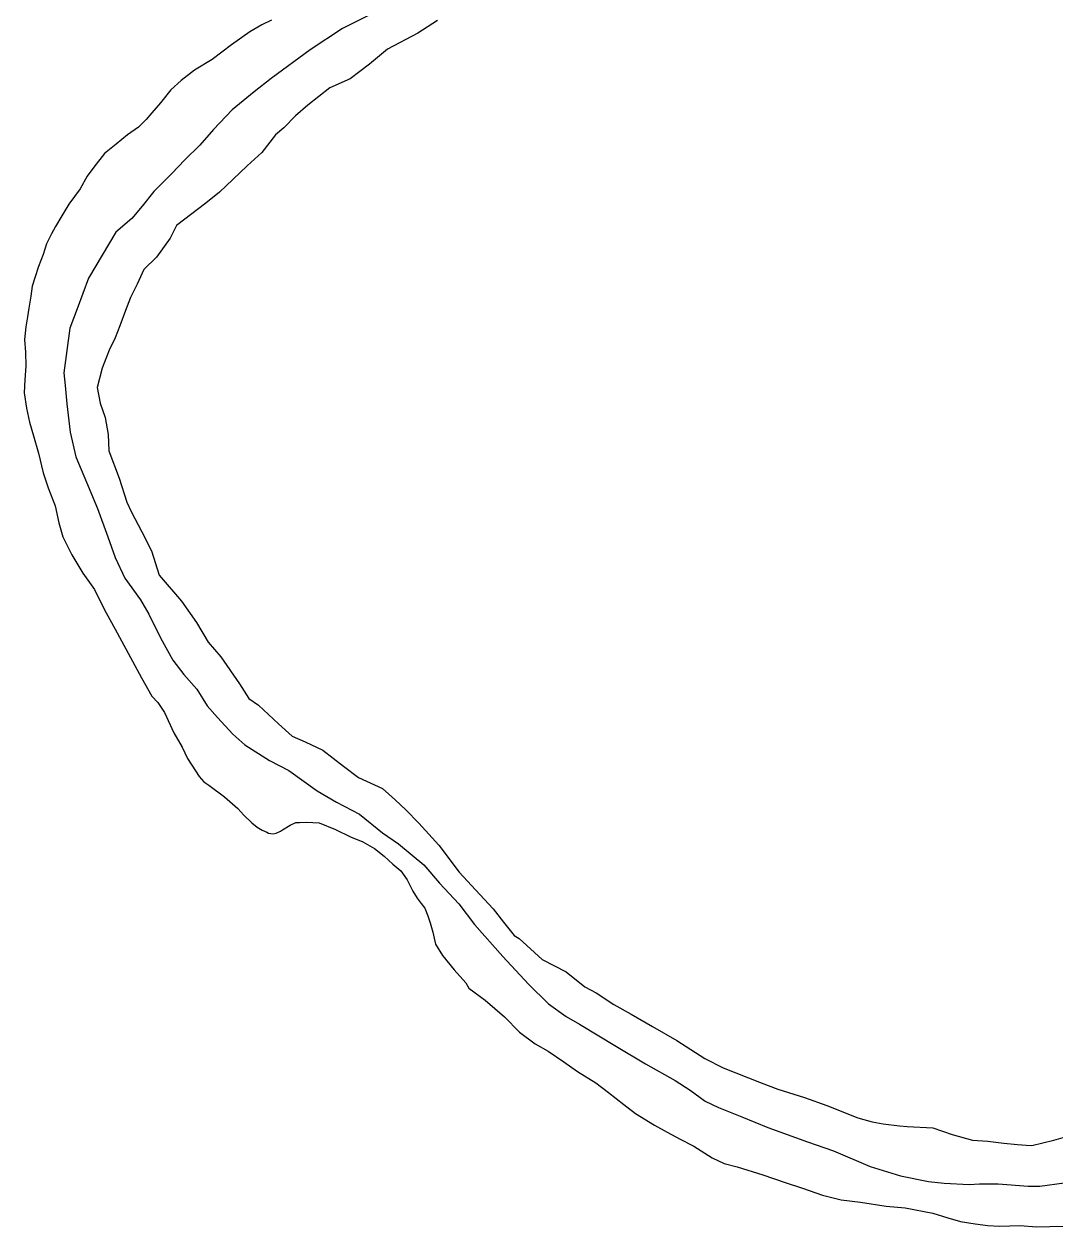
# Model space of a CAD drawing. Extents: x 31699 to 244310, y -8841 to 11474.
# Drawn here: x 147707.6 to 147902, y 1168.7 to 1395.4 of the extents above; entities that cross this region are included whole.
import ezdxf

# ---------------------------------------------------------------- set-up
doc = ezdxf.new("R2010")
doc.units = 0
doc.layers.add('R_Draft', color=7, linetype='Continuous')
doc.layers.add('R_Logo', color=7, linetype='Continuous')

msp = doc.modelspace()

# ---------------------------------------------------------------- linework, layer by layer
at = {"layer": 'R_Draft'}
for points in [[(147754.27, 1396.15), (147752.47, 1395.27), (147750.21, 1393.93), (147746.75, 1391.52), (147743.1, 1388.77), (147739.77, 1386.76), (147737.24, 1384.81), (147735.32, 1383), (147733.32, 1380.59), (147731.73, 1378.72), (147730.67, 1377.45), (147729.21, 1375.97), (147727.14, 1374.57), (147725.02, 1372.82), (147722.82, 1371.02), (147720.76, 1368.47), (147719.5, 1366.73), (147718.18, 1364.39)], [(147754.27, 1396.15), (147752.47, 1395.27), (147750.21, 1393.93), (147746.75, 1391.52), (147743.1, 1388.77), (147739.77, 1386.76), (147737.24, 1384.81), (147735.32, 1383), (147733.32, 1380.59), (147731.73, 1378.72), (147730.67, 1377.45), (147729.21, 1375.97), (147727.14, 1374.57), (147725.02, 1372.82), (147722.82, 1371.02), (147720.76, 1368.47), (147719.5, 1366.73), (147718.18, 1364.39)], [(147785.59, 1396.09), (147781.86, 1393.68), (147776.14, 1390.72), (147772.75, 1387.84), (147769.09, 1385.1), (147765.3, 1383.42), (147761.11, 1380.13), (147758.79, 1378.12), (147756.59, 1375.85), (147755.06, 1374.57), (147752.47, 1371.23), (147749.68, 1368.68), (147747.02, 1366.13), (147744.5, 1363.72), (147741.91, 1361.65)], [(147785.59, 1396.09), (147781.86, 1393.68), (147776.14, 1390.72), (147772.75, 1387.84), (147769.09, 1385.1), (147765.3, 1383.42), (147761.11, 1380.13), (147758.79, 1378.12), (147756.59, 1375.85), (147755.06, 1374.57), (147752.47, 1371.23), (147749.68, 1368.68), (147747.02, 1366.13), (147744.5, 1363.72), (147741.91, 1361.65)], [(147718.18, 1364.39), (147716.05, 1361.51), (147714.73, 1359.31), (147713.53, 1357.3), (147712.8, 1355.89), (147711.88, 1354.02), (147711.22, 1352.02), (147710.36, 1349.74), (147709.63, 1347.6), (147709.17, 1346), (147708.9, 1344.13), (147708.51, 1341.86), (147708.25, 1340.25), (147707.99, 1338.38), (147707.73, 1335.97), (147707.87, 1333.57), (147707.94, 1330.97), (147707.75, 1328.36), (147707.62, 1325.96), (147708.1, 1323.02), (147708.64, 1320.41), (147709.38, 1317.81), (147710.32, 1314.54), (147711.2, 1310.87), (147712.2, 1308), (147713.48, 1304.66), (147714.16, 1301.46), (147714.96, 1298.79), (147716.64, 1295.39), (147718.71, 1291.92), (147720.92, 1288.85), (147722.73, 1285.18), (147725.21, 1280.71), (147727.28, 1276.84), (147729.76, 1272.24), (147731.7, 1268.77), (147732.84, 1267.57), (147734.11, 1265.71), (147735.86, 1261.84), (147737.46, 1259.17), (147738.47, 1257.03), (147739.94, 1254.7), (147740.61, 1253.63), (147741.54, 1252.63), (147742.48, 1251.97), (147745.42, 1249.77), (147747.96, 1247.57), (147749.09, 1246.37), (147750.56, 1244.91), (147751.56, 1244.11), (147752.5, 1243.51), (147753.37, 1243.11), (147753.7, 1242.98), (147754.57, 1242.85), (147755.17, 1242.98), (147755.96, 1243.32), (147756.36, 1243.59), (147757.83, 1244.46), (147758.89, 1244.93), (147759.56, 1244.93), (147760.89, 1245), (147763.29, 1244.87), (147766.36, 1243.61), (147769.16, 1242.28), (147771.5, 1241.29), (147773.7, 1240.03), (147775.5, 1238.63), (147777.17, 1237.1), (147778.64, 1235.83), (147779.84, 1234.16), (147780.92, 1232.03), (147781.72, 1230.69), (147782.52, 1229.69), (147783.19, 1228.83), (147783.73, 1227.36), (147784.2, 1226.03), (147784.67, 1224.29), (147785.21, 1222.02), (147786.55, 1219.89), (147788.69, 1217.22), (147790.89, 1214.75), (147791.5, 1213.75), (147794.57, 1211.49), (147798.24, 1208.36), (147801.05, 1205.43), (147803.99, 1203.23), (147806.45, 1201.84), (147809.39, 1199.84), (147812, 1198.04), (147815.4, 1195.91), (147817.8, 1194.05), (147820.74, 1191.79), (147822.88, 1190.12), (147826.48, 1187.93), (147828.89, 1186.6), (147831.36, 1185.27), (147833.89, 1183.94), (147837.36, 1181.74), (147839.63, 1180.68), (147842.1, 1180.09), (147846.9, 1178.56)], [(147718.18, 1364.39), (147716.05, 1361.51), (147714.73, 1359.31), (147713.53, 1357.3), (147712.8, 1355.89), (147711.88, 1354.02), (147711.22, 1352.02), (147710.36, 1349.74), (147709.63, 1347.6), (147709.17, 1346), (147708.9, 1344.13), (147708.51, 1341.86), (147708.25, 1340.25), (147707.99, 1338.38), (147707.73, 1335.97), (147707.87, 1333.57), (147707.94, 1330.97), (147707.75, 1328.36), (147707.62, 1325.96), (147708.1, 1323.02), (147708.64, 1320.41), (147709.38, 1317.81), (147710.32, 1314.54), (147711.2, 1310.87), (147712.2, 1308), (147713.48, 1304.66), (147714.16, 1301.46), (147714.96, 1298.79), (147716.64, 1295.39), (147718.71, 1291.92), (147720.92, 1288.85), (147722.73, 1285.18), (147725.21, 1280.71), (147727.28, 1276.84), (147729.76, 1272.24), (147731.7, 1268.77), (147732.84, 1267.57), (147734.11, 1265.71), (147735.86, 1261.84), (147737.46, 1259.17), (147738.47, 1257.03), (147739.94, 1254.7), (147740.61, 1253.63), (147741.54, 1252.63), (147742.48, 1251.97), (147745.42, 1249.77), (147747.96, 1247.57), (147749.09, 1246.37), (147750.56, 1244.91), (147751.56, 1244.11), (147752.5, 1243.51), (147753.37, 1243.11), (147753.7, 1242.98), (147754.57, 1242.85), (147755.17, 1242.98), (147755.96, 1243.32), (147756.36, 1243.59), (147757.83, 1244.46), (147758.89, 1244.93), (147759.56, 1244.93), (147760.89, 1245), (147763.29, 1244.87), (147766.36, 1243.61), (147769.16, 1242.28), (147771.5, 1241.29), (147773.7, 1240.03), (147775.5, 1238.63), (147777.17, 1237.1), (147778.64, 1235.83), (147779.84, 1234.16), (147780.92, 1232.03), (147781.72, 1230.69), (147782.52, 1229.69), (147783.19, 1228.83), (147783.73, 1227.36), (147784.2, 1226.03), (147784.67, 1224.29), (147785.21, 1222.02), (147786.55, 1219.89), (147788.69, 1217.22), (147790.89, 1214.75), (147791.5, 1213.75), (147794.57, 1211.49), (147798.24, 1208.36), (147801.05, 1205.43), (147803.99, 1203.23), (147806.45, 1201.84), (147809.39, 1199.84), (147812, 1198.04), (147815.4, 1195.91), (147817.8, 1194.05), (147820.74, 1191.79), (147822.88, 1190.12), (147826.48, 1187.93), (147828.89, 1186.6), (147831.36, 1185.27), (147833.89, 1183.94), (147837.36, 1181.74), (147839.63, 1180.68), (147842.1, 1180.09), (147846.9, 1178.56)], [(147741.91, 1361.65), (147736.39, 1357.49), (147735.19, 1355.08), (147732.61, 1351.47), (147730.21, 1349.19), (147728.96, 1346.38), (147727.7, 1343.91), (147726.77, 1341.43), (147725.71, 1338.56), (147724.79, 1336.29), (147723.66, 1333.95), (147723.26, 1332.81), (147722.34, 1330.6), (147721.41, 1326.93), (147721.95, 1323.99), (147722.9, 1321.25), (147723.5, 1318.05), (147723.58, 1314.98), (147725.53, 1309.84), (147727, 1305.3), (147727.81, 1303.56), (147729.82, 1299.76), (147731.63, 1296.16), (147733.11, 1291.55), (147737.32, 1286.69), (147740.13, 1282.62), (147742.34, 1278.95), (147744.74, 1276.15), (147748.22, 1271.09), (147750.03, 1268.35), (147751.83, 1267.09), (147755.57, 1263.56), (147758.18, 1261.23), (147760.65, 1260.16), (147763.98, 1258.57), (147767.86, 1255.57), (147770.66, 1253.44), (147775.2, 1251.38), (147777.6, 1249.25), (147779.61, 1247.32), (147782.08, 1244.86), (147785.82, 1240.66), (147789.64, 1235.59), (147793.58, 1231.39), (147796.05, 1228.66), (147797.99, 1226.19), (147800.06, 1223.66), (147801, 1223.13), (147805.34, 1219.13), (147809.81, 1216.81), (147813.35, 1214.01), (147815.49, 1212.88), (147818.82, 1210.68), (147822.09, 1208.82), (147826.1, 1206.5), (147830.7, 1203.9), (147835.98, 1200.51), (147839.45, 1198.71), (147846.58, 1195.93), (147849.72, 1194.73), (147854.79, 1193.14), (147858.99, 1191.62), (147864.86, 1189.3), (147867.53, 1188.57), (147869.6, 1188.17), (147872.66, 1187.78), (147874.13, 1187.65), (147878.99, 1187.39), (147882.59, 1186.14), (147886.46, 1185.08), (147889.33, 1184.88), (147892.33, 1184.56), (147894.93, 1184.3), (147896.59, 1184.17), (147897.66, 1184.1), (147901.79, 1185.12), (147908.38, 1187)], [(147741.91, 1361.65), (147736.39, 1357.49), (147735.19, 1355.08), (147732.61, 1351.47), (147730.21, 1349.19), (147728.96, 1346.38), (147727.7, 1343.91), (147726.77, 1341.43), (147725.71, 1338.56), (147724.79, 1336.29), (147723.66, 1333.95), (147723.26, 1332.81), (147722.34, 1330.6), (147721.41, 1326.93), (147721.95, 1323.99), (147722.9, 1321.25), (147723.5, 1318.05), (147723.58, 1314.98), (147725.53, 1309.84), (147727, 1305.3), (147727.81, 1303.56), (147729.82, 1299.76), (147731.63, 1296.16), (147733.11, 1291.55), (147737.32, 1286.69), (147740.13, 1282.62), (147742.34, 1278.95), (147744.74, 1276.15), (147748.22, 1271.09), (147750.03, 1268.35), (147751.83, 1267.09), (147755.57, 1263.56), (147758.18, 1261.23), (147760.65, 1260.16), (147763.98, 1258.57), (147767.86, 1255.57), (147770.66, 1253.44), (147775.2, 1251.38), (147777.6, 1249.25), (147779.61, 1247.32), (147782.08, 1244.86), (147785.82, 1240.66), (147789.64, 1235.59), (147793.58, 1231.39), (147796.05, 1228.66), (147797.99, 1226.19), (147800.06, 1223.66), (147801, 1223.13), (147805.34, 1219.13), (147809.81, 1216.81), (147813.35, 1214.01), (147815.49, 1212.88), (147818.82, 1210.68), (147822.09, 1208.82), (147826.1, 1206.5), (147830.7, 1203.9), (147835.98, 1200.51), (147839.45, 1198.71), (147846.58, 1195.93), (147849.72, 1194.73), (147854.79, 1193.14), (147858.99, 1191.62), (147864.86, 1189.3), (147867.53, 1188.57), (147869.6, 1188.17), (147872.66, 1187.78), (147874.13, 1187.65), (147878.99, 1187.39), (147882.59, 1186.14), (147886.46, 1185.08), (147889.33, 1184.88), (147892.33, 1184.56), (147894.93, 1184.3), (147896.59, 1184.17), (147897.66, 1184.1), (147901.79, 1185.12), (147908.38, 1187)], [(147846.9, 1178.56), (147851.1, 1177.1), (147854.37, 1176.04), (147858.17, 1174.72), (147861.71, 1173.86), (147865.31, 1173.4), (147870.17, 1172.68), (147873.77, 1172.35), (147878.97, 1171.36), (147881.77, 1170.44), (147884.17, 1169.77), (147886.97, 1169.31), (147889.31, 1168.99), (147891.51, 1168.86), (147895.44, 1169), (147898.5, 1168.74), (147901.03, 1168.82), (147904.17, 1168.89)], [(147846.9, 1178.56), (147851.1, 1177.1), (147854.37, 1176.04), (147858.17, 1174.72), (147861.71, 1173.86), (147865.31, 1173.4), (147870.17, 1172.68), (147873.77, 1172.35), (147878.97, 1171.36), (147881.77, 1170.44), (147884.17, 1169.77), (147886.97, 1169.31), (147889.31, 1168.99), (147891.51, 1168.86), (147895.44, 1169), (147898.5, 1168.74), (147901.03, 1168.82), (147904.17, 1168.89)]]:
    msp.add_lwpolyline(points, dxfattribs=at)
at = {"layer": 'R_Logo'}
for points in [[(147774.32, 1397.93), (147767.67, 1394.58), (147761.55, 1390.55), (147754.23, 1385.19), (147751.04, 1382.64), (147746.85, 1379.23), (147743.33, 1375.54), (147740.74, 1372.6), (147737.95, 1369.85), (147735.49, 1367.24), (147732.1, 1363.89), (147729.91, 1361.08), (147727.92, 1358.8), (147724.93, 1356.19), (147719.76, 1347.56), (147717.64, 1341.75), (147716.25, 1338.13), (147715.14, 1329.72), (147715.35, 1327.31), (147715.69, 1323.84), (147716.31, 1318.5), (147717.39, 1313.89), (147719.4, 1309.09), (147721.48, 1304.15), (147723.42, 1298.81), (147724.83, 1294.87), (147726.64, 1291), (147729.59, 1286.94), (147731.13, 1284.2), (147733.34, 1279.73), (147735.68, 1275.53), (147737.76, 1272.86), (147740.23, 1270.06), (147742.17, 1266.93), (147744.11, 1264.73), (147746.98, 1261.6), (147749.25, 1259.6), (147753.93, 1256.67), (147757.53, 1254.75), (147762.87, 1250.95), (147766.54, 1248.82), (147770.88, 1246.5), (147775.22, 1243.04), (147778.23, 1240.97), (147783.03, 1236.98)], [(147774.32, 1397.93), (147767.67, 1394.58), (147761.55, 1390.55), (147754.23, 1385.19), (147751.04, 1382.64), (147746.85, 1379.23), (147743.33, 1375.54), (147740.74, 1372.6), (147737.95, 1369.85), (147735.49, 1367.24), (147732.1, 1363.89), (147729.91, 1361.08), (147727.92, 1358.8), (147724.93, 1356.19), (147719.76, 1347.56), (147717.64, 1341.75), (147716.25, 1338.13), (147715.14, 1329.72), (147715.35, 1327.31), (147715.69, 1323.84), (147716.31, 1318.5), (147717.39, 1313.89), (147719.4, 1309.09), (147721.48, 1304.15), (147723.42, 1298.81), (147724.83, 1294.87), (147726.64, 1291), (147729.59, 1286.94), (147731.13, 1284.2), (147733.34, 1279.73), (147735.68, 1275.53), (147737.76, 1272.86), (147740.23, 1270.06), (147742.17, 1266.93), (147744.11, 1264.73), (147746.98, 1261.6), (147749.25, 1259.6), (147753.93, 1256.67), (147757.53, 1254.75), (147762.87, 1250.95), (147766.54, 1248.82), (147770.88, 1246.5), (147775.22, 1243.04), (147778.23, 1240.97), (147783.03, 1236.98)], [(147783.03, 1236.98), (147785.98, 1233.51), (147789.59, 1229.65), (147792.53, 1225.71), (147797.88, 1219.72), (147802.75, 1214.52), (147806.5, 1210.79), (147809.83, 1208.39), (147812.37, 1206.93), (147819.31, 1202.74), (147824.79, 1199.48), (147830.39, 1196.35), (147833.2, 1194.49), (147836.07, 1192.43), (147838.54, 1191.23), (147842.94, 1189.51), (147847.87, 1187.51), (147855.35, 1184.8), (147860.21, 1183.07), (147867.15, 1180.15), (147872.89, 1178.36), (147878.15, 1177.31), (147881.09, 1176.98), (147885.82, 1176.73), (147887.75, 1176.86), (147891.28, 1176.87), (147896.95, 1176.42), (147899.15, 1176.43), (147903.74, 1177.04)], [(147783.03, 1236.98), (147785.98, 1233.51), (147789.59, 1229.65), (147792.53, 1225.71), (147797.88, 1219.72), (147802.75, 1214.52), (147806.5, 1210.79), (147809.83, 1208.39), (147812.37, 1206.93), (147819.31, 1202.74), (147824.79, 1199.48), (147830.39, 1196.35), (147833.2, 1194.49), (147836.07, 1192.43), (147838.54, 1191.23), (147842.94, 1189.51), (147847.87, 1187.51), (147855.35, 1184.8), (147860.21, 1183.07), (147867.15, 1180.15), (147872.89, 1178.36), (147878.15, 1177.31), (147881.09, 1176.98), (147885.82, 1176.73), (147887.75, 1176.86), (147891.28, 1176.87), (147896.95, 1176.42), (147899.15, 1176.43), (147903.74, 1177.04)]]:
    msp.add_lwpolyline(points, dxfattribs=at)

doc.saveas('drawing.dxf')
